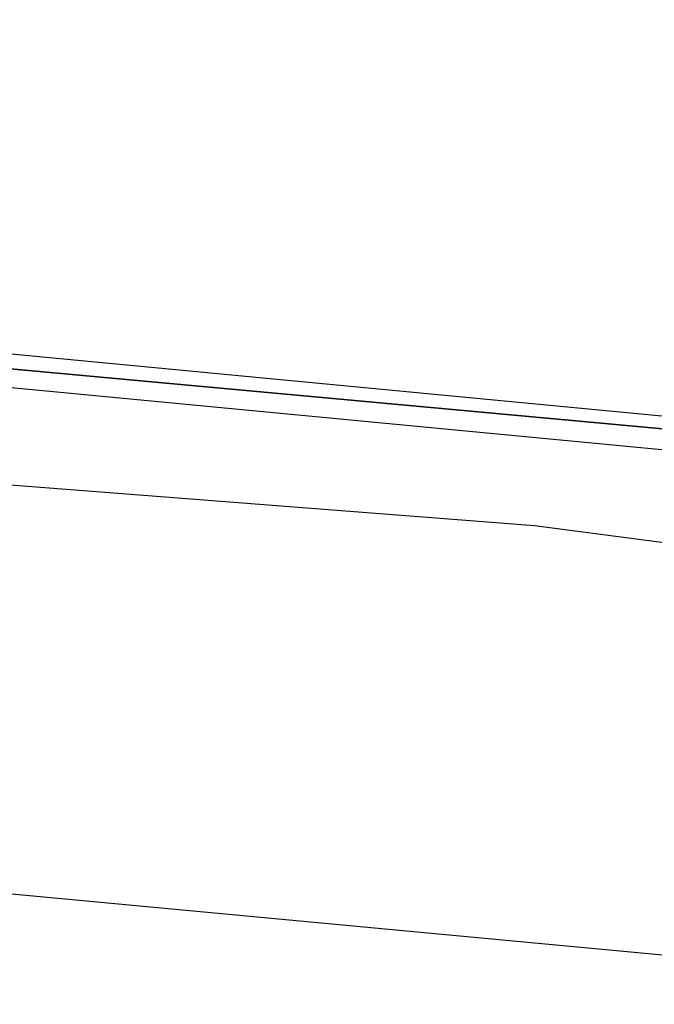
# Model space of a CAD drawing. Header units: feet. Extents: x -79 to 198, y -22 to 181.
# Tile 733 of 982: x 98.457 to 99.215, y 152.798 to 153.973. Entities that reach past the tile are written whole.
import ezdxf

# ---------------------------------------------------------------- set-up
doc = ezdxf.new("R2010")
doc.units = ezdxf.units.FT
doc.layers.add('A-AREA-UNIDAD', color=30, linetype='CONTINUOUS')
doc.layers.add('A-LINEA', color=7, linetype='CONTINUOUS')

msp = doc.modelspace()

# ---------------------------------------------------------------- linework, layer by layer
at = {"layer": 'A-AREA-UNIDAD'}
msp.add_lwpolyline([(122.848, 148.0889), (115.808, 150.2578), (115.2, 150.2578), (115.168, 150.4178), (111.328, 151.2178), (111.28, 151.3778), (104, 152.7289), (99.072, 153.3689), (92.192, 153.9022), (87.92, 153.9733), (87.92, 152.7289), (87.2, 149.8133), (91.36, 148.8889), (91.52, 148.5333), (92.672, 148.4089), (92.72, 147.2889), (92.512, 146.4889), (94.848, 146.0622), (96.96, 145.4222), (97.088, 143.9822), (93.088, 127.1644), (96.32, 126.4178)], dxfattribs=at)
at = {"layer": 'A-LINEA'}
msp.add_line((99.4933, 152.8311), (95.8, 153.1778), dxfattribs=at)
msp.add_line((99.4933, 152.8311), (95.8, 153.1778), dxfattribs=at)
for points in [[(99.6667, 153.4578), (95.7467, 153.8311), (95.7467, 153.8178), (95.7467, 153.8044), (99.6667, 153.4444), (99.6667, 153.4578)], [(99.6667, 153.4578), (95.7467, 153.8311), (95.7467, 153.8178), (95.7467, 153.8044), (99.6667, 153.4444), (99.6667, 153.4578)], [(99.6667, 153.4311), (99.6667, 153.4444), (95.7467, 153.8044), (95.7333, 153.8044), (95.7333, 153.7911), (95.7467, 153.7911), (99.6667, 153.4178), (99.6667, 153.4311)], [(99.6667, 153.4311), (99.6667, 153.4444), (95.7467, 153.8044), (95.7333, 153.8044), (95.7333, 153.7911), (95.7467, 153.7911), (99.6667, 153.4178), (99.6667, 153.4311)]]:
    msp.add_lwpolyline(points, dxfattribs=at)

doc.saveas('drawing.dxf')
